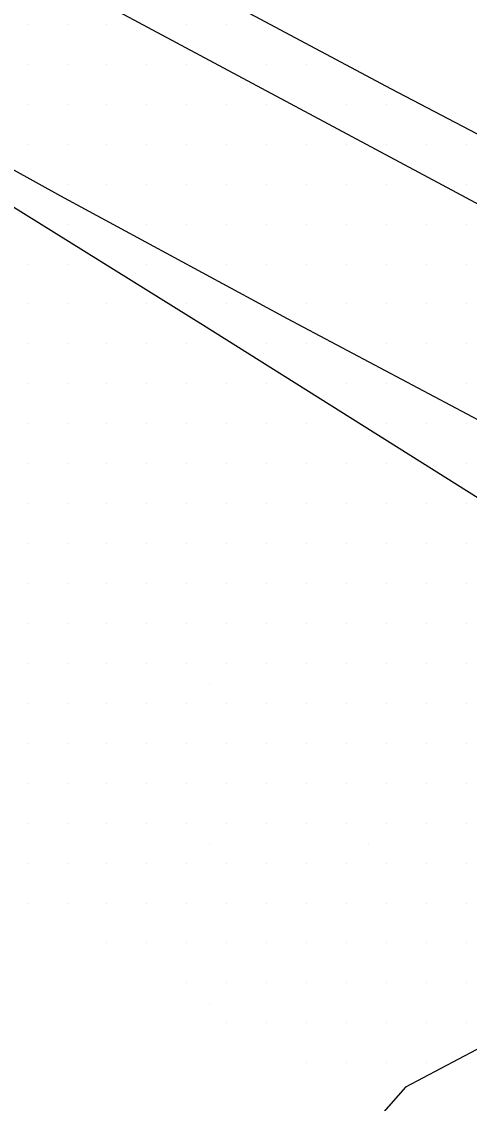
# Model space of a CAD drawing. Extents: x 1762120 to 1766775, y 709485 to 712965.
# Drawn here: x 1765253.4 to 1765281.4, y 710528.7 to 710596.4 of the extents above; entities that cross this region are included whole.
import ezdxf

# ---------------------------------------------------------------- set-up
doc = ezdxf.new("R2010")
doc.units = 0
for name, color, linetype in [('Exist DTM QL2 LIDAR Elevation Point', 7, 'Continuous'), ('Exist DTM Scan Elevation Point', 7, 'Continuous'), ('Exist Roads EOP', 7, 'Continuous'), ('Exist Roads EOT', 7, 'Continuous')]:
    doc.layers.add(name, color=color, linetype=linetype)

msp = doc.modelspace()

# ---------------------------------------------------------------- linework, layer by layer
at = {"layer": 'Exist DTM QL2 LIDAR Elevation Point'}
for p, q in [((1765265.148, 710554.904), (1765265.148, 710554.904)), ((1765265.148, 710544.902), (1765265.148, 710544.902)), ((1765275.149, 710544.902), (1765275.149, 710544.902)), ((1765265.148, 710534.901), (1765265.148, 710534.901))]:
    msp.add_line(p, q, dxfattribs=at)
at = {"layer": 'Exist DTM Scan Elevation Point'}
for p, q in [((1765253.75, 710596.25), (1765253.75, 710596.25)), ((1765256.25, 710596.25), (1765256.25, 710596.25)), ((1765258.75, 710596.25), (1765258.75, 710596.25)), ((1765263.75, 710596.25), (1765263.75, 710596.25)), ((1765266.25, 710596.25), (1765266.25, 710596.25)), ((1765253.75, 710593.75), (1765253.75, 710593.75)), ((1765256.25, 710593.75), (1765256.25, 710593.75)), ((1765258.75, 710593.75), (1765258.75, 710593.75)), ((1765261.25, 710593.75), (1765261.25, 710593.75)), ((1765263.75, 710593.75), (1765263.75, 710593.75)), ((1765268.75, 710593.75), (1765268.75, 710593.75)), ((1765271.25, 710593.75), (1765271.25, 710593.75)), ((1765253.75, 710591.25), (1765253.75, 710591.25)), ((1765256.25, 710591.25), (1765256.25, 710591.25)), ((1765258.75, 710591.25), (1765258.75, 710591.25)), ((1765261.25, 710591.25), (1765261.25, 710591.25)), ((1765263.75, 710591.25), (1765263.75, 710591.25)), ((1765266.25, 710591.25), (1765266.25, 710591.25)), ((1765268.75, 710591.25), (1765268.75, 710591.25)), ((1765273.75, 710591.25), (1765273.75, 710591.25)), ((1765276.25, 710591.25), (1765276.25, 710591.25)), ((1765253.75, 710588.75), (1765253.75, 710588.75)), ((1765256.25, 710588.75), (1765256.25, 710588.75)), ((1765258.75, 710588.75), (1765258.75, 710588.75)), ((1765261.25, 710588.75), (1765261.25, 710588.75)), ((1765263.75, 710588.75), (1765263.75, 710588.75)), ((1765266.25, 710588.75), (1765266.25, 710588.75)), ((1765268.75, 710588.75), (1765268.75, 710588.75)), ((1765271.25, 710588.75), (1765271.25, 710588.75)), ((1765273.75, 710588.75), (1765273.75, 710588.75)), ((1765276.25, 710588.75), (1765276.25, 710588.75)), ((1765278.75, 710588.75), (1765278.75, 710588.75)), ((1765281.25, 710588.75), (1765281.25, 710588.75)), ((1765256.25, 710586.25), (1765256.25, 710586.25)), ((1765258.75, 710586.25), (1765258.75, 710586.25)), ((1765261.25, 710586.25), (1765261.25, 710586.25)), ((1765263.75, 710586.25), (1765263.75, 710586.25)), ((1765266.25, 710586.25), (1765266.25, 710586.25)), ((1765268.75, 710586.25), (1765268.75, 710586.25)), ((1765271.25, 710586.25), (1765271.25, 710586.25)), ((1765273.75, 710586.25), (1765273.75, 710586.25)), ((1765276.25, 710586.25), (1765276.25, 710586.25)), ((1765281.25, 710586.25), (1765281.25, 710586.25)), ((1765256.25, 710583.75), (1765256.25, 710583.75)), ((1765261.25, 710583.75), (1765261.25, 710583.75)), ((1765263.75, 710583.75), (1765263.75, 710583.75)), ((1765266.25, 710583.75), (1765266.25, 710583.75)), ((1765268.75, 710583.75), (1765268.75, 710583.75)), ((1765271.25, 710583.75), (1765271.25, 710583.75)), ((1765273.75, 710583.75), (1765273.75, 710583.75)), ((1765276.25, 710583.75), (1765276.25, 710583.75)), ((1765278.75, 710583.75), (1765278.75, 710583.75)), ((1765281.25, 710583.75), (1765281.25, 710583.75)), ((1765253.75, 710581.25), (1765253.75, 710581.25)), ((1765256.25, 710581.25), (1765256.25, 710581.25)), ((1765261.25, 710581.25), (1765261.25, 710581.25)), ((1765266.25, 710581.25), (1765266.25, 710581.25)), ((1765268.75, 710581.25), (1765268.75, 710581.25)), ((1765271.25, 710581.25), (1765271.25, 710581.25)), ((1765273.75, 710581.25), (1765273.75, 710581.25)), ((1765276.25, 710581.25), (1765276.25, 710581.25)), ((1765278.75, 710581.25), (1765278.75, 710581.25)), ((1765281.25, 710581.25), (1765281.25, 710581.25)), ((1765253.75, 710578.75), (1765253.75, 710578.75)), ((1765256.25, 710578.75), (1765256.25, 710578.75)), ((1765258.75, 710578.75), (1765258.75, 710578.75)), ((1765261.25, 710578.75), (1765261.25, 710578.75)), ((1765263.75, 710578.75), (1765263.75, 710578.75)), ((1765266.25, 710578.75), (1765266.25, 710578.75)), ((1765271.25, 710578.75), (1765271.25, 710578.75)), ((1765273.75, 710578.75), (1765273.75, 710578.75)), ((1765276.25, 710578.75), (1765276.25, 710578.75)), ((1765278.75, 710578.75), (1765278.75, 710578.75)), ((1765281.25, 710578.75), (1765281.25, 710578.75)), ((1765253.75, 710576.25), (1765253.75, 710576.25)), ((1765256.25, 710576.25), (1765256.25, 710576.25)), ((1765258.75, 710576.25), (1765258.75, 710576.25)), ((1765261.25, 710576.25), (1765261.25, 710576.25)), ((1765263.75, 710576.25), (1765263.75, 710576.25)), ((1765268.75, 710576.25), (1765268.75, 710576.25)), ((1765271.25, 710576.25), (1765271.25, 710576.25)), ((1765276.25, 710576.25), (1765276.25, 710576.25)), ((1765278.75, 710576.25), (1765278.75, 710576.25)), ((1765281.25, 710576.25), (1765281.25, 710576.25)), ((1765253.75, 710573.75), (1765253.75, 710573.75)), ((1765256.25, 710573.75), (1765256.25, 710573.75)), ((1765258.75, 710573.75), (1765258.75, 710573.75)), ((1765261.25, 710573.75), (1765261.25, 710573.75)), ((1765263.75, 710573.75), (1765263.75, 710573.75)), ((1765266.25, 710573.75), (1765266.25, 710573.75)), ((1765268.75, 710573.75), (1765268.75, 710573.75)), ((1765273.75, 710573.75), (1765273.75, 710573.75)), ((1765276.25, 710573.75), (1765276.25, 710573.75)), ((1765281.25, 710573.75), (1765281.25, 710573.75)), ((1765253.75, 710571.25), (1765253.75, 710571.25)), ((1765256.25, 710571.25), (1765256.25, 710571.25)), ((1765258.75, 710571.25), (1765258.75, 710571.25)), ((1765261.25, 710571.25), (1765261.25, 710571.25)), ((1765263.75, 710571.25), (1765263.75, 710571.25)), ((1765266.25, 710571.25), (1765266.25, 710571.25)), ((1765268.75, 710571.25), (1765268.75, 710571.25)), ((1765271.25, 710571.25), (1765271.25, 710571.25)), ((1765276.25, 710571.25), (1765276.25, 710571.25)), ((1765278.75, 710571.25), (1765278.75, 710571.25)), ((1765281.25, 710571.25), (1765281.25, 710571.25)), ((1765253.75, 710568.75), (1765253.75, 710568.75)), ((1765256.25, 710568.75), (1765256.25, 710568.75)), ((1765258.75, 710568.75), (1765258.75, 710568.75)), ((1765261.25, 710568.75), (1765261.25, 710568.75)), ((1765263.75, 710568.75), (1765263.75, 710568.75)), ((1765266.25, 710568.75), (1765266.25, 710568.75)), ((1765268.75, 710568.75), (1765268.75, 710568.75)), ((1765271.25, 710568.75), (1765271.25, 710568.75)), ((1765273.75, 710568.75), (1765273.75, 710568.75)), ((1765276.25, 710568.75), (1765276.25, 710568.75)), ((1765281.25, 710568.75), (1765281.25, 710568.75)), ((1765253.75, 710566.25), (1765253.75, 710566.25)), ((1765256.25, 710566.25), (1765256.25, 710566.25)), ((1765258.75, 710566.25), (1765258.75, 710566.25)), ((1765261.25, 710566.25), (1765261.25, 710566.25)), ((1765263.75, 710566.25), (1765263.75, 710566.25)), ((1765266.25, 710566.25), (1765266.25, 710566.25)), ((1765268.75, 710566.25), (1765268.75, 710566.25)), ((1765271.25, 710566.25), (1765271.25, 710566.25)), ((1765273.75, 710566.25), (1765273.75, 710566.25)), ((1765276.25, 710566.25), (1765276.25, 710566.25)), ((1765278.75, 710566.25), (1765278.75, 710566.25)), ((1765281.25, 710566.25), (1765281.25, 710566.25)), ((1765253.75, 710563.75), (1765253.75, 710563.75)), ((1765256.25, 710563.75), (1765256.25, 710563.75)), ((1765258.75, 710563.75), (1765258.75, 710563.75)), ((1765261.25, 710563.75), (1765261.25, 710563.75)), ((1765263.75, 710563.75), (1765263.75, 710563.75)), ((1765266.25, 710563.75), (1765266.25, 710563.75)), ((1765268.75, 710563.75), (1765268.75, 710563.75)), ((1765271.25, 710563.75), (1765271.25, 710563.75)), ((1765273.75, 710563.75), (1765273.75, 710563.75)), ((1765276.25, 710563.75), (1765276.25, 710563.75)), ((1765278.75, 710563.75), (1765278.75, 710563.75)), ((1765281.25, 710563.75), (1765281.25, 710563.75)), ((1765253.75, 710561.25), (1765253.75, 710561.25)), ((1765256.25, 710561.25), (1765256.25, 710561.25)), ((1765258.75, 710561.25), (1765258.75, 710561.25)), ((1765261.25, 710561.25), (1765261.25, 710561.25)), ((1765263.75, 710561.25), (1765263.75, 710561.25)), ((1765266.25, 710561.25), (1765266.25, 710561.25)), ((1765268.75, 710561.25), (1765268.75, 710561.25)), ((1765271.25, 710561.25), (1765271.25, 710561.25)), ((1765273.75, 710561.25), (1765273.75, 710561.25)), ((1765276.25, 710561.25), (1765276.25, 710561.25)), ((1765278.75, 710561.25), (1765278.75, 710561.25)), ((1765281.25, 710561.25), (1765281.25, 710561.25)), ((1765253.75, 710558.75), (1765253.75, 710558.75)), ((1765256.25, 710558.75), (1765256.25, 710558.75)), ((1765258.75, 710558.75), (1765258.75, 710558.75)), ((1765261.25, 710558.75), (1765261.25, 710558.75)), ((1765263.75, 710558.75), (1765263.75, 710558.75)), ((1765266.25, 710558.75), (1765266.25, 710558.75)), ((1765268.75, 710558.75), (1765268.75, 710558.75)), ((1765271.25, 710558.75), (1765271.25, 710558.75)), ((1765273.75, 710558.75), (1765273.75, 710558.75)), ((1765276.25, 710558.75), (1765276.25, 710558.75)), ((1765278.75, 710558.75), (1765278.75, 710558.75)), ((1765281.25, 710558.75), (1765281.25, 710558.75)), ((1765253.75, 710556.25), (1765253.75, 710556.25)), ((1765256.25, 710556.25), (1765256.25, 710556.25)), ((1765258.75, 710556.25), (1765258.75, 710556.25)), ((1765261.25, 710556.25), (1765261.25, 710556.25)), ((1765263.75, 710556.25), (1765263.75, 710556.25)), ((1765266.25, 710556.25), (1765266.25, 710556.25)), ((1765268.75, 710556.25), (1765268.75, 710556.25)), ((1765271.25, 710556.25), (1765271.25, 710556.25)), ((1765273.75, 710556.25), (1765273.75, 710556.25)), ((1765276.25, 710556.25), (1765276.25, 710556.25)), ((1765278.75, 710556.25), (1765278.75, 710556.25)), ((1765281.25, 710556.25), (1765281.25, 710556.25)), ((1765253.75, 710553.75), (1765253.75, 710553.75)), ((1765256.25, 710553.75), (1765256.25, 710553.75)), ((1765258.75, 710553.75), (1765258.75, 710553.75)), ((1765261.25, 710553.75), (1765261.25, 710553.75)), ((1765263.75, 710553.75), (1765263.75, 710553.75)), ((1765266.25, 710553.75), (1765266.25, 710553.75)), ((1765268.75, 710553.75), (1765268.75, 710553.75)), ((1765271.25, 710553.75), (1765271.25, 710553.75)), ((1765273.75, 710553.75), (1765273.75, 710553.75)), ((1765276.25, 710553.75), (1765276.25, 710553.75)), ((1765278.75, 710553.75), (1765278.75, 710553.75)), ((1765281.25, 710553.75), (1765281.25, 710553.75)), ((1765253.75, 710551.25), (1765253.75, 710551.25)), ((1765256.25, 710551.25), (1765256.25, 710551.25)), ((1765258.75, 710551.25), (1765258.75, 710551.25)), ((1765261.25, 710551.25), (1765261.25, 710551.25)), ((1765263.75, 710551.25), (1765263.75, 710551.25)), ((1765266.25, 710551.25), (1765266.25, 710551.25)), ((1765268.75, 710551.25), (1765268.75, 710551.25)), ((1765271.25, 710551.25), (1765271.25, 710551.25)), ((1765273.75, 710551.25), (1765273.75, 710551.25)), ((1765276.25, 710551.25), (1765276.25, 710551.25)), ((1765278.75, 710551.25), (1765278.75, 710551.25)), ((1765281.25, 710551.25), (1765281.25, 710551.25)), ((1765253.75, 710548.75), (1765253.75, 710548.75)), ((1765256.25, 710548.75), (1765256.25, 710548.75)), ((1765258.75, 710548.75), (1765258.75, 710548.75)), ((1765261.25, 710548.75), (1765261.25, 710548.75)), ((1765263.75, 710548.75), (1765263.75, 710548.75)), ((1765266.25, 710548.75), (1765266.25, 710548.75)), ((1765268.75, 710548.75), (1765268.75, 710548.75)), ((1765271.25, 710548.75), (1765271.25, 710548.75)), ((1765273.75, 710548.75), (1765273.75, 710548.75)), ((1765276.25, 710548.75), (1765276.25, 710548.75)), ((1765278.75, 710548.75), (1765278.75, 710548.75)), ((1765281.25, 710548.75), (1765281.25, 710548.75)), ((1765253.75, 710546.25), (1765253.75, 710546.25)), ((1765256.25, 710546.25), (1765256.25, 710546.25)), ((1765258.75, 710546.25), (1765258.75, 710546.25)), ((1765261.25, 710546.25), (1765261.25, 710546.25)), ((1765263.75, 710546.25), (1765263.75, 710546.25)), ((1765266.25, 710546.25), (1765266.25, 710546.25)), ((1765268.75, 710546.25), (1765268.75, 710546.25)), ((1765271.25, 710546.25), (1765271.25, 710546.25)), ((1765273.75, 710546.25), (1765273.75, 710546.25)), ((1765276.25, 710546.25), (1765276.25, 710546.25)), ((1765278.75, 710546.25), (1765278.75, 710546.25)), ((1765281.25, 710546.25), (1765281.25, 710546.25)), ((1765253.75, 710543.75), (1765253.75, 710543.75)), ((1765256.25, 710543.75), (1765256.25, 710543.75)), ((1765258.75, 710543.75), (1765258.75, 710543.75)), ((1765261.25, 710543.75), (1765261.25, 710543.75)), ((1765263.75, 710543.75), (1765263.75, 710543.75)), ((1765266.25, 710543.75), (1765266.25, 710543.75)), ((1765268.75, 710543.75), (1765268.75, 710543.75)), ((1765271.25, 710543.75), (1765271.25, 710543.75)), ((1765273.75, 710543.75), (1765273.75, 710543.75)), ((1765276.25, 710543.75), (1765276.25, 710543.75)), ((1765278.75, 710543.75), (1765278.75, 710543.75)), ((1765281.25, 710543.75), (1765281.25, 710543.75)), ((1765253.75, 710541.25), (1765253.75, 710541.25)), ((1765256.25, 710541.25), (1765256.25, 710541.25)), ((1765258.75, 710541.25), (1765258.75, 710541.25)), ((1765261.25, 710541.25), (1765261.25, 710541.25)), ((1765263.75, 710541.25), (1765263.75, 710541.25)), ((1765266.25, 710541.25), (1765266.25, 710541.25)), ((1765268.75, 710541.25), (1765268.75, 710541.25)), ((1765271.25, 710541.25), (1765271.25, 710541.25)), ((1765273.75, 710541.25), (1765273.75, 710541.25)), ((1765276.25, 710541.25), (1765276.25, 710541.25)), ((1765278.75, 710541.25), (1765278.75, 710541.25)), ((1765281.25, 710541.25), (1765281.25, 710541.25)), ((1765258.75, 710538.75), (1765258.75, 710538.75)), ((1765261.25, 710538.75), (1765261.25, 710538.75)), ((1765263.75, 710538.75), (1765263.75, 710538.75)), ((1765266.25, 710538.75), (1765266.25, 710538.75)), ((1765268.75, 710538.75), (1765268.75, 710538.75)), ((1765271.25, 710538.75), (1765271.25, 710538.75)), ((1765273.75, 710538.75), (1765273.75, 710538.75)), ((1765276.25, 710538.75), (1765276.25, 710538.75)), ((1765278.75, 710538.75), (1765278.75, 710538.75)), ((1765281.25, 710538.75), (1765281.25, 710538.75)), ((1765263.75, 710536.25), (1765263.75, 710536.25)), ((1765266.25, 710536.25), (1765266.25, 710536.25)), ((1765268.75, 710536.25), (1765268.75, 710536.25)), ((1765271.25, 710536.25), (1765271.25, 710536.25)), ((1765273.75, 710536.25), (1765273.75, 710536.25)), ((1765276.25, 710536.25), (1765276.25, 710536.25)), ((1765278.75, 710536.25), (1765278.75, 710536.25)), ((1765281.25, 710536.25), (1765281.25, 710536.25)), ((1765266.25, 710533.75), (1765266.25, 710533.75)), ((1765268.75, 710533.75), (1765268.75, 710533.75)), ((1765271.25, 710533.75), (1765271.25, 710533.75)), ((1765273.75, 710533.75), (1765273.75, 710533.75)), ((1765276.25, 710533.75), (1765276.25, 710533.75)), ((1765278.75, 710533.75), (1765278.75, 710533.75)), ((1765281.25, 710533.75), (1765281.25, 710533.75)), ((1765271.25, 710531.25), (1765271.25, 710531.25)), ((1765273.75, 710531.25), (1765273.75, 710531.25)), ((1765276.25, 710531.25), (1765276.25, 710531.25)), ((1765278.75, 710531.25), (1765278.75, 710531.25))]:
    msp.add_line(p, q, dxfattribs=at)
at = {"layer": 'Exist Roads EOP'}
for points in [[(1765084.617, 710694.06), (1765097.768, 710686.894), (1765110.895, 710679.683), (1765123.896, 710672.263), (1765136.936, 710664.905), (1765149.936, 710657.464), (1765163.132, 710650.364), (1765176.097, 710642.858), (1765184.863, 710638.52), (1765193.831, 710635.427), (1765206.016, 710629.534), (1765223.828, 710620.151), (1765236.889, 710612.815), (1765250.391, 710606.265), (1765263.575, 710599.136), (1765276.549, 710592.209), (1765292.57, 710583.836)], [(1765329.824, 710519.529), (1765316.843, 710527.028), (1765303.788, 710534.406), (1765298.949, 710536.445), (1765294.155, 710536.399), (1765290.059, 710535.541), (1765286.436, 710534.236), (1765281.859, 710532.065), (1765277.442, 710529.717), (1765275.913, 710527.987)]]:
    msp.add_lwpolyline(points, dxfattribs=at)
at = {"layer": 'Exist Roads EOT'}
for points in [[(1765360.208, 710574.342), (1765357.629, 710571.212), (1765356.237, 710569.572), (1765354.091, 710567.542), (1765352.045, 710566.055), (1765349.282, 710564.215), (1765346.083, 710562.527), (1765343.376, 710561.244), (1765340.113, 710560.194), (1765337.556, 710559.599), (1765335.256, 710559.386), (1765333.109, 710559.504), (1765331.682, 710559.835), (1765321.864, 710564.605), (1765304.315, 710573.37), (1765282.132, 710584.905), (1765251.763, 710601.17), (1765226.279, 710615.108), (1765196.896, 710631.18), (1765183.839, 710638.416)], [(1765245.22, 710589.578), (1765264.803, 710577.43), (1765291.333, 710560.756), (1765308.833, 710549.716), (1765315.266, 710545.647), (1765316.457, 710545.14), (1765317.672, 710544.915), (1765318.321, 710544.939), (1765319.724, 710545.328), (1765320.846, 710545.845), (1765321.61, 710546.7), (1765322.294, 710547.951), (1765322.482, 710548.718), (1765322.376, 710549.438), (1765321.692, 710550.83), (1765320.43, 710551.597), (1765308.1, 710557.816), (1765296.619, 710563.728), (1765283.358, 710570.771), (1765270.065, 710577.827), (1765255.861, 710585.493), (1765243.48, 710592.343)]]:
    msp.add_lwpolyline(points, dxfattribs=at)

doc.saveas('drawing.dxf')
